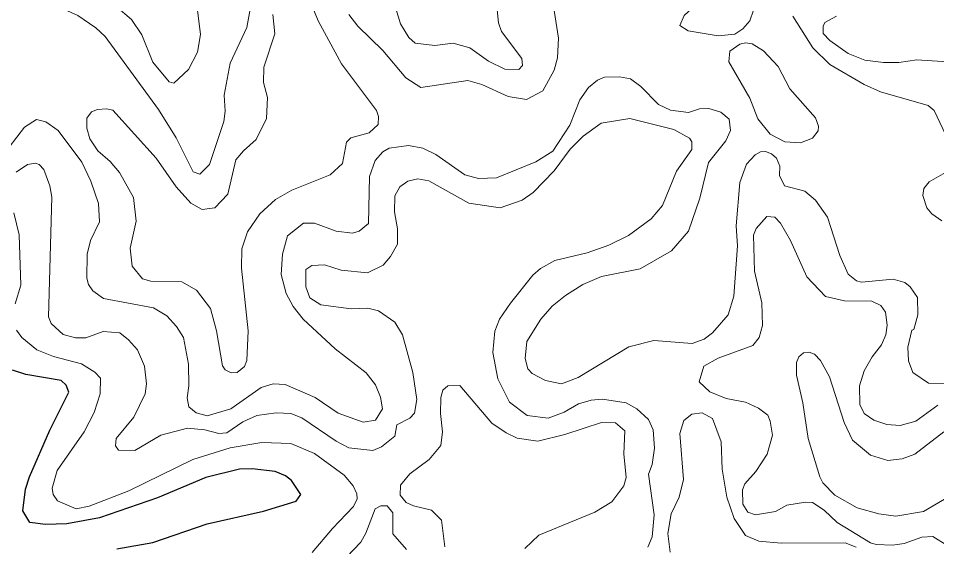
# Model space of a CAD drawing. Extents: x 763.2 to 816.8, y 7896.5 to 7952.7.
# Drawn here: x 771.903 to 775.247, y 7929.142 to 7931.066 of the extents above; entities that cross this region are included whole.
import ezdxf

# ---------------------------------------------------------------- set-up
doc = ezdxf.new("R2010")
doc.units = 0
doc.header["$LTSCALE"] = 0.064
doc.layers.add('1', color=7, linetype='Continuous', lineweight=25)
doc.layers.add('2', color=7, linetype='Continuous', lineweight=13)

msp = doc.modelspace()

# ---------------------------------------------------------------- linework, layer by layer
at = {"layer": '1'}
msp.add_lwpolyline([(772.2623, 7929.1337), (772.393, 7929.1576), (772.5902, 7929.2257), (772.7963, 7929.2711), (772.9148, 7929.3078), (772.9315, 7929.3327), (772.8979, 7929.3828), (772.8754, 7929.4002), (772.8384, 7929.4156), (772.7547, 7929.426), (772.7085, 7929.4245), (772.5858, 7929.3936), (772.4094, 7929.3194), (772.1984, 7929.2469), (772.08, 7929.2257), (772.0019, 7929.2225), (771.9457, 7929.2297), (771.9198, 7929.2725), (771.9294, 7929.3515), (771.9434, 7929.3966), (772.0182, 7929.5659), (772.0869, 7929.7047), (772.0775, 7929.7306), (772.0587, 7929.7472), (771.9303, 7929.7695), (771.8814, 7929.7849)], dxfattribs=at)
at = {"layer": '2'}
for points in [[(774.5386, 7931.168), (774.5037, 7931.1889), (774.4599, 7931.2346), (774.4306, 7931.2319), (774.4141, 7931.218), (774.3876, 7931.1333), (774.3279, 7931.0767), (774.3115, 7931.0402), (774.3415, 7931.0202), (774.4516, 7931.002), (774.5124, 7931.009), (774.5417, 7931.0283), (774.5663, 7931.0571), (774.5803, 7931.0961), (774.5802, 7931.128)], [(774.8058, 7930.7036), (774.7119, 7930.8096), (774.6703, 7930.8911), (774.6165, 7930.948), (774.5751, 7930.9735), (774.551, 7930.9773), (774.5304, 7930.9721), (774.4942, 7930.947), (774.4901, 7930.9082), (774.5671, 7930.7756), (774.5953, 7930.6999), (774.6407, 7930.6446), (774.6946, 7930.6168), (774.7506, 7930.6132), (774.7942, 7930.6304), (774.8151, 7930.6559), (774.8168, 7930.6735)]]:
    msp.add_lwpolyline(points, close=True, dxfattribs=at)
for points in [[(771.9021, 7931.199), (771.9564, 7931.158), (772.0229, 7931.12), (772.1202, 7931.0762), (772.1859, 7931.0318), (772.2193, 7931), (772.4135, 7930.7348)], [(772.9389, 7931.1956), (772.9949, 7931.0575), (773.0793, 7930.9007), (773.2071, 7930.7307), (773.2146, 7930.709), (773.213, 7930.6797), (773.1807, 7930.6497), (773.1136, 7930.6309), (773.0976, 7930.6156), (773.083, 7930.5377), (773.039, 7930.4967), (772.8992, 7930.4402), (772.8395, 7930.4068), (772.7826, 7930.3547), (772.7382, 7930.289), (772.717, 7930.2272), (772.7153, 7930.1561), (772.7396, 7929.9281), (772.7349, 7929.8198), (772.7272, 7929.7981), (772.7003, 7929.7766), (772.6778, 7929.7746), (772.6565, 7929.7861), (772.6464, 7929.8009), (772.6245, 7929.9281), (772.6032, 7930.0096), (772.5524, 7930.0768), (772.4982, 7930.1064), (772.3856, 7930.1096), (772.355, 7930.1177), (772.3179, 7930.1639), (772.3109, 7930.2291), (772.3323, 7930.3274), (772.3225, 7930.4132), (772.2718, 7930.5053), (772.2374, 7930.5448), (772.1926, 7930.5832), (772.1632, 7930.6275), (772.1531, 7930.6661), (772.1531, 7930.7029), (772.1697, 7930.7263), (772.1914, 7930.7348), (772.2243, 7930.7372), (772.2473, 7930.7314), (772.4055, 7930.5573), (772.4773, 7930.4528), (772.5307, 7930.393), (772.5731, 7930.3698), (772.6192, 7930.376), (772.6659, 7930.4262), (772.6952, 7930.5512), (772.7227, 7930.5842), (772.7697, 7930.6248), (772.8066, 7930.7018), (772.8105, 7930.7777), (772.7957, 7930.832), (772.7971, 7930.8882), (772.8367, 7931.0095), (772.8302, 7931.0805)], [(773.2657, 7931.1437), (773.2947, 7931.0463), (773.3249, 7930.9958), (773.3476, 7930.9757), (773.4195, 7930.9678), (773.4868, 7930.9758), (773.5473, 7930.9591), (773.6147, 7930.9099), (773.6743, 7930.8809), (773.7257, 7930.8793), (773.7387, 7930.8944), (773.737, 7930.9199), (773.6626, 7931.0178), (773.6516, 7931.05), (773.6421, 7931.1469)], [(772.651, 7930.69), (772.6558, 7930.728), (772.6528, 7930.7865), (772.675, 7930.9024), (772.7349, 7931.0327), (772.7494, 7931.1134)], [(772.2582, 7931.1106), (772.3155, 7931.0614), (772.3531, 7931.0061), (772.3935, 7930.9064), (772.4522, 7930.8349), (772.469, 7930.83), (772.5231, 7930.8797), (772.5557, 7930.9432), (772.5671, 7931.0075), (772.5545, 7931.1053)], [(773.1067, 7931.0806), (773.1397, 7931.0379), (773.23, 7930.9492), (773.3145, 7930.85), (773.3693, 7930.8142), (773.5404, 7930.8395), (773.5903, 7930.8256), (773.6871, 7930.7813), (773.753, 7930.7709), (773.8129, 7930.8026), (773.8542, 7930.878), (773.8668, 7930.9219), (773.8703, 7930.9939), (773.8539, 7931.0951)], [(774.7235, 7931.0746), (774.7963, 7930.959), (774.8583, 7930.8982), (774.9825, 7930.8251), (775.0429, 7930.7982), (775.2157, 7930.7493), (775.2375, 7930.7309), (775.3004, 7930.5973)], [(774.8823, 7931.0739), (774.8402, 7931.0514), (774.8335, 7931.0377)], [(774.8335, 7931.0377), (774.8335, 7931.0111), (774.8579, 7930.986), (774.925, 7930.9385), (774.9857, 7930.9138), (775.0529, 7930.9052)], [(775.0529, 7930.9052), (775.1087, 7930.9054), (775.1744, 7930.9151), (775.3052, 7930.9068)], [(773.8229, 7929.7472), (773.7737, 7929.7731), (773.7585, 7929.7903), (773.7492, 7929.8274), (773.7543, 7929.8894), (773.8052, 7929.9708), (773.8464, 7930.0183), (773.8952, 7930.0572), (773.9586, 7930.0963), (774.0267, 7930.1261), (774.1676, 7930.154), (774.2817, 7930.2191), (774.3432, 7930.2917), (774.3843, 7930.411), (774.4158, 7930.5414), (774.4796, 7930.6205), (774.4959, 7930.6582), (774.4911, 7930.6987), (774.4614, 7930.7246), (774.417, 7930.7376), (774.3838, 7930.7361), (774.3436, 7930.723), (774.2783, 7930.7315), (774.2337, 7930.7525), (774.1698, 7930.8176), (774.1327, 7930.8454), (774.0923, 7930.8526), (774.0371, 7930.8525), (774.0123, 7930.8414), (773.9787, 7930.8147), (773.9481, 7930.7696), (773.9117, 7930.6775), (773.849, 7930.5821), (773.7872, 7930.5441), (773.6448, 7930.4848), (773.5788, 7930.4827), (773.529, 7930.4968), (773.4228, 7930.5704), (773.3765, 7930.5928), (773.3242, 7930.6029), (773.2537, 7930.5932), (773.2299, 7930.5803), (773.2026, 7930.5481), (773.1821, 7930.4903), (773.1783, 7930.319), (773.1446, 7930.2913), (773.1202, 7930.2842), (773.0602, 7930.2907), (772.9813, 7930.3201), (772.942, 7930.3202), (772.8828, 7930.274), (772.8654, 7930.2073), (772.8601, 7930.1334), (772.8784, 7930.0646), (772.904, 7930.0173), (772.9407, 7929.9712), (773.0566, 7929.8623), (773.1692, 7929.7756), (773.2039, 7929.7316), (773.2213, 7929.6867), (773.2292, 7929.6436), (773.2032, 7929.6026), (773.1589, 7929.5956), (773.0681, 7929.6278), (772.9846, 7929.6858), (772.8752, 7929.7328), (772.8309, 7929.7346), (772.7868, 7929.7216), (772.6772, 7929.6442), (772.5907, 7929.6189), (772.5509, 7929.6293), (772.5238, 7929.6513), (772.5181, 7929.6842), (772.5244, 7929.7276), (772.5226, 7929.8072), (772.5049, 7929.9037), (772.4796, 7929.9445), (772.4439, 7929.9833), (772.3957, 7930.0115), (772.2137, 7930.0454), (772.1746, 7930.0737), (772.1582, 7930.097), (772.1528, 7930.1196), (772.1541, 7930.2076)], [(772.4135, 7930.7348), (772.4776, 7930.631), (772.5392, 7930.507), (772.5635, 7930.4981), (772.5998, 7930.5341), (772.651, 7930.69)], [(772.1541, 7930.2076), (772.1664, 7930.257), (772.1987, 7930.3245), (772.1955, 7930.3915), (772.1678, 7930.473), (772.1349, 7930.542), (772.0487, 7930.6575), (772.0033, 7930.6893), (771.9691, 7930.6981), (771.9258, 7930.6697), (771.8693, 7930.5973)], [(774.0529, 7930.2398), (774.1248, 7930.275), (774.2079, 7930.3355), (774.2484, 7930.3844), (774.2998, 7930.5098), (774.355, 7930.5887), (774.3552, 7930.6165), (774.3472, 7930.6304), (774.2895, 7930.6619), (774.1292, 7930.7013), (774.0255, 7930.684), (773.9594, 7930.6373), (773.912, 7930.5902), (773.8546, 7930.5114), (773.7773, 7930.4323), (773.738, 7930.4046), (773.6579, 7930.3762), (773.5435, 7930.3926), (773.3982, 7930.4748), (773.3579, 7930.4811), (773.3213, 7930.4735), (773.2922, 7930.4531), (773.274, 7930.4195), (773.2723, 7930.3614), (773.2839, 7930.2998), (773.2836, 7930.2439), (773.2583, 7930.1983), (773.2316, 7930.1667), (773.1749, 7930.1395), (773.079, 7930.1489), (773.0175, 7930.169), (772.9717, 7930.1656), (772.9506, 7930.1521), (772.9504, 7930.0879), (772.965, 7930.0481), (773.0049, 7930.0231), (773.1155, 7930.0082), (773.1753, 7930.0112), (773.2147, 7930.0013), (773.2738, 7929.9603), (773.3024, 7929.913), (773.3395, 7929.7762), (773.3543, 7929.6783), (773.3456, 7929.6282), (773.3288, 7929.6102), (773.2815, 7929.5863), (773.2735, 7929.5447), (773.2251, 7929.5055), (773.1945, 7929.492), (773.1069, 7929.5017), (773.0609, 7929.5261), (772.9353, 7929.6119), (772.8959, 7929.6266), (772.8417, 7929.63), (772.7717, 7929.6203), (772.7212, 7929.5967), (772.6625, 7929.5562), (772.6335, 7929.5544), (772.5822, 7929.5678), (772.5196, 7929.5733), (772.4222, 7929.5482), (772.328, 7929.4922), (772.2683, 7929.4936), (772.2568, 7929.5097), (772.26, 7929.5363), (772.3243, 7929.6142), (772.3646, 7929.6993), (772.3701, 7929.7352), (772.3632, 7929.7999), (772.337, 7929.8584), (772.3047, 7929.8957), (772.2728, 7929.9206), (772.2124, 7929.9257), (772.1496, 7929.903), (772.1113, 7929.9031), (772.0668, 7929.9148), (772.0223, 7929.9548), (772.0134, 7929.9795), (772.0248, 7930.4146), (772.0185, 7930.456), (771.9957, 7930.5152), (771.9787, 7930.5337), (771.9653, 7930.5389), (771.9361, 7930.5337), (771.8951, 7930.5059)], [(775.2977, 7929.7358), (775.2166, 7929.737), (775.1602, 7929.7767), (775.1446, 7929.8195), (775.1423, 7929.8686), (775.1569, 7929.9307), (775.1641, 7929.9336), (775.1784, 7929.986), (775.1765, 7930.0492), (775.1502, 7930.0889), (775.1315, 7930.1043), (775.0889, 7930.1163), (774.9734, 7930.1051), (774.9554, 7930.1108), (774.9242, 7930.135), (774.8939, 7930.2031), (774.8492, 7930.3425), (774.8055, 7930.4042), (774.7663, 7930.4366), (774.6929, 7930.4564), (774.6745, 7930.4942), (774.6755, 7930.5281), (774.664, 7930.5566), (774.646, 7930.5732), (774.6234, 7930.5814), (774.6052, 7930.5796), (774.5863, 7930.5689), (774.5542, 7930.5357), (774.5299, 7930.4679), (774.5163, 7930.3104), (774.5211, 7930.2382), (774.5078, 7930.0542), (774.4882, 7929.9867), (774.4312, 7929.9212), (774.4, 7929.8972), (774.3568, 7929.8818)], [(775.2955, 7930.5148), (775.2195, 7930.4706), (775.2007, 7930.4461), (775.1971, 7930.4215), (775.2108, 7930.3765), (775.2287, 7930.3539), (775.2651, 7930.3289)], [(771.892, 7930.0267), (771.9129, 7930.0945), (771.9066, 7930.2776), (771.8868, 7930.3574)], [(775.2515, 7929.6571), (775.1711, 7929.5991), (775.1145, 7929.584), (775.0652, 7929.5873), (775.018, 7929.6028), (774.9835, 7929.6267), (774.9672, 7929.6599), (774.9653, 7929.7283), (774.983, 7929.7827), (775.0119, 7929.8333), (775.0463, 7929.8772), (775.0614, 7929.913), (775.0667, 7929.9485), (775.06, 7929.9962), (775.0431, 7930.0208), (775.0108, 7930.0357), (774.9108, 7930.0378), (774.842, 7930.0526), (774.7744, 7930.1247), (774.7145, 7930.2574), (774.6781, 7930.3206), (774.658, 7930.3427), (774.6282, 7930.3446), (774.5892, 7930.3012), (774.5805, 7930.2761), (774.5836, 7930.1459), (774.6098, 7930.03), (774.6133, 7929.9478), (774.6001, 7929.9033), (774.578, 7929.8749), (774.4516, 7929.8285), (774.3994, 7929.7999), (774.3819, 7929.7426), (774.4209, 7929.7057), (774.4803, 7929.6818), (774.5505, 7929.6689), (774.5979, 7929.6467), (774.6316, 7929.6207), (774.6412, 7929.5987), (774.6493, 7929.5481), (774.63, 7929.4796), (774.5879, 7929.4159), (774.548, 7929.3708), (774.5397, 7929.3496), (774.5411, 7929.2964), (774.5597, 7929.2683), (774.5867, 7929.2586), (774.6603, 7929.2705), (774.7016, 7929.2932), (774.7688, 7929.3044), (774.7952, 7929.3028), (774.8367, 7929.2749), (774.8845, 7929.2307), (775.0061, 7929.1567), (775.0265, 7929.1501), (775.0864, 7929.147), (775.1288, 7929.1537), (775.1923, 7929.1768), (775.2333, 7929.1796), (775.287, 7929.1451)], [(773.6946, 7930.0293), (773.7763, 7930.1307), (773.8049, 7930.1549), (773.8571, 7930.1843), (773.9747, 7930.212), (774.0529, 7930.2398)], [(774.1957, 7929.1405), (774.2105, 7929.178), (774.2188, 7929.2576), (774.1977, 7929.4065), (774.2107, 7929.4417), (774.2189, 7929.5008), (774.2152, 7929.5673), (774.1974, 7929.6054), (774.1555, 7929.6445), (774.1163, 7929.6659), (774.0299, 7929.6792), (773.989, 7929.6756), (773.9422, 7929.6625), (773.8912, 7929.6314), (773.8319, 7929.6103), (773.7561, 7929.6197), (773.6913, 7929.6687), (773.6486, 7929.7539), (773.6307, 7929.8495), (773.6381, 7929.9273), (773.6553, 7929.9703), (773.6946, 7930.0293)], [(773.0893, 7929.402), (772.9813, 7929.482), (772.8953, 7929.5183), (772.79, 7929.5214), (772.6751, 7929.5015), (772.5383, 7929.4592), (772.3061, 7929.345), (772.1606, 7929.2891), (772.1142, 7929.2801), (772.0464, 7929.3096), (772.0301, 7929.3327), (772.0266, 7929.3555), (772.0442, 7929.4197), (772.1434, 7929.5603), (772.179, 7929.631), (772.201, 7929.6987), (772.2024, 7929.7559), (772.1813, 7929.7772), (772.1327, 7929.8076), (772.0313, 7929.8348), (771.9704, 7929.8593), (771.9159, 7929.9037), (771.897, 7929.9307)], [(774.3568, 7929.8818), (774.2172, 7929.8929), (774.1259, 7929.8701), (773.9418, 7929.7585), (773.881, 7929.7357), (773.8229, 7929.7472)], [(775.2724, 7929.5608), (775.1677, 7929.4793), (775.1217, 7929.4625), (775.069, 7929.4558), (775.0056, 7929.4759), (774.9403, 7929.5305), (774.9104, 7929.5944), (774.8562, 7929.7604), (774.8243, 7929.8202), (774.8026, 7929.8432), (774.7826, 7929.8499), (774.7625, 7929.8481), (774.7448, 7929.8335), (774.7367, 7929.8124), (774.7366, 7929.7672), (774.7598, 7929.6664), (774.7794, 7929.5357), (774.821, 7929.3969), (774.833, 7929.374), (774.8763, 7929.3293), (774.9575, 7929.2831), (775.0363, 7929.2617), (775.0981, 7929.2538), (775.1994, 7929.2699), (775.275, 7929.3157)], [(774.1118, 7929.5641), (774.0779, 7929.5935), (774.0266, 7929.5938), (773.8928, 7929.5504), (773.7948, 7929.5261), (773.7199, 7929.5373), (773.6792, 7929.5564), (773.6277, 7929.5917), (773.511, 7929.7294), (773.4673, 7929.7279), (773.4494, 7929.7116), (773.4413, 7929.6852), (773.4399, 7929.6276), (773.4479, 7929.5601), (773.4414, 7929.5106), (773.3988, 7929.4591), (773.3287, 7929.4069), (773.2942, 7929.3656), (773.2938, 7929.33), (773.3152, 7929.303), (773.3423, 7929.2903), (773.4072, 7929.2754), (773.4445, 7929.2383), (773.4562, 7929.1419)], [(774.2763, 7929.1222), (774.2683, 7929.1899), (774.2797, 7929.2612), (774.309, 7929.322), (774.3256, 7929.3871), (774.3112, 7929.5541), (774.3259, 7929.6019), (774.3552, 7929.6247), (774.3935, 7929.6295), (774.4306, 7929.6084), (774.4619, 7929.5238), (774.4655, 7929.4239), (774.4827, 7929.3228), (774.5092, 7929.2451), (774.5514, 7929.1827), (774.5995, 7929.1623), (774.6801, 7929.1551), (774.914, 7929.1566), (774.9541, 7929.1398)], [(774.0017, 7929.2675), (774.0647, 7929.3054), (774.108, 7929.3641), (774.1167, 7929.394), (774.1073, 7929.4805), (774.1118, 7929.5641)], [(773.0466, 7929.2087), (773.1241, 7929.2883), (773.1367, 7929.3162), (773.1358, 7929.3351), (773.1223, 7929.3642), (773.0893, 7929.402)], [(773.0975, 7929.1036), (773.1497, 7929.159), (773.1687, 7929.1912), (773.2027, 7929.2805), (773.2231, 7929.2912), (773.2464, 7929.2914), (773.2671, 7929.2649), (773.2671, 7929.1889), (773.3168, 7929.1322)], [(773.7476, 7929.1356), (773.7978, 7929.1837), (774.0017, 7929.2675)], [(772.9725, 7929.1204), (773.0466, 7929.2087)]]:
    msp.add_lwpolyline(points, dxfattribs=at)

doc.saveas('drawing.dxf')
